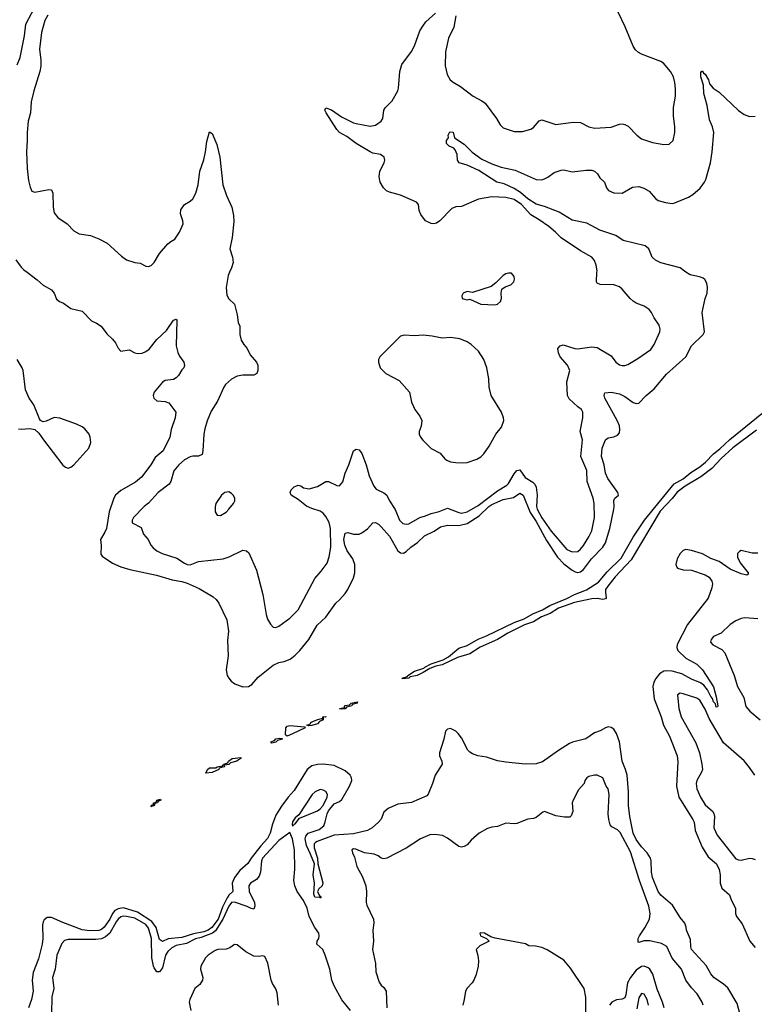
# Model space of a CAD drawing. Header units: inches. Extents: x 1473912 to 1647258, y 640388 to 773423.
# Tile 281 of 420: x 1533080 to 1538384, y 724715 to 731823. Entities that reach past the tile are written whole.
import ezdxf

# ---------------------------------------------------------------- set-up
doc = ezdxf.new("R2010")
doc.units = ezdxf.units.IN
doc.header["$MEASUREMENT"] = 0
doc.layers.add('B5732', color=7, linetype='Continuous')
doc.layers.add('B5733', color=7, linetype='Continuous')

msp = doc.modelspace()

# ---------------------------------------------------------------- linework, layer by layer
at = {"layer": 'B5732', "color": 5}
for points, elevation in [([(1533133.3, 730000), (1533206, 729946), (1533250, 729907.3), (1533310, 729873.4), (1533328, 729850), (1533346.2, 729806.2), (1533366, 729790), (1533396.7, 729776.7), (1533450, 729738.8), (1533530, 729718.8), (1533598.8, 729650), (1533633.5, 729633.5), (1533667.3, 729610), (1533710, 729556), (1533750, 729518), (1533770.8, 729490), (1533790, 729451.3), (1533810, 729431.3), (1533870, 729438.8), (1533910, 729418.8), (1533933.7, 729413.7), (1533964.1, 729415.9), (1533990, 729427.3), (1534014.3, 729445.7), (1534070, 729513.4), (1534139.6, 729580.4), (1534190, 729654.8), (1534210, 729661), (1534215.2, 729655.2), (1534209.1, 729469.1), (1534220.6, 729420.6), (1534234, 729394), (1534266, 729350), (1534270, 729326), (1534264.7, 729310), (1534250, 729295.3), (1534226.2, 729253.8), (1534210, 729237.2), (1534190, 729226), (1534130, 729218.4), (1534110, 729206.6), (1534050, 729135.1), (1534043, 729110), (1534047.7, 729090), (1534070, 729070.8), (1534130, 729067.3), (1534157.5, 729057.5), (1534207.3, 728990), (1534201.6, 728950), (1534174.6, 728865.4), (1534163.1, 728810), (1534114.9, 728710), (1534058, 728662), (1534025.6, 728610), (1533959, 728521), (1533916.4, 728483.6), (1533810, 728424.8), (1533771.6, 728390), (1533759.1, 728370), (1533726, 728270), (1533706, 728150), (1533695.6, 728124.4), (1533662.4, 728070), (1533668.5, 728028.5), (1533665.5, 727965.5), (1533674.8, 727950), (1533750, 727899.3), (1533810, 727873), (1533874, 727854), (1534067.5, 727812.5), (1534180, 727780), (1534250, 727767.3), (1534290, 727755.2), (1534376.3, 727716.3), (1534476.2, 727656.2), (1534497.3, 727637.3), (1534518.3, 727610), (1534576.5, 727490), (1534588.2, 727410), (1534579.5, 727340.5), (1534584.1, 727230), (1534569.4, 727129.4), (1534578.2, 727090), (1534588.8, 727068.8), (1534607.4, 727047.4), (1534632.2, 727030), (1534690, 727007.1), (1534731.5, 727010), (1534754.9, 727025.1), (1534802.4, 727077.6), (1534910, 727162.7), (1534950, 727183.2), (1534990, 727191.2), (1535032, 727208), (1535070, 727235.6), (1535102.3, 727270), (1535166.6, 727350), (1535228, 727452), (1535290.6, 727509.4), (1535362, 727610), (1535390, 727634.6), (1535430, 727681.7), (1535448.7, 727710), (1535490, 727794.9), (1535499.1, 727830), (1535499.9, 727890), (1535486.3, 727930), (1535445.5, 727990), (1535426.7, 728030), (1535420.6, 728070), (1535430, 728115.5), (1535450, 728121.6), (1535490, 728110.4), (1535530, 728110.4), (1535550, 728119.3), (1535591.2, 728148.8), (1535630, 728190.6), (1535650, 728193), (1535670, 728182.4), (1535690, 728163.1), (1535750, 728094), (1535809, 727989), (1535830, 727973.6), (1535850, 727973), (1535870, 727984), (1535904, 728016), (1535951.2, 728050), (1536002.5, 728097.5), (1536073.1, 728130), (1536118.8, 728161.2), (1536170, 728174.8), (1536250, 728172.2), (1536310, 728186.6), (1536397.6, 728242.4), (1536468.4, 728310), (1536490, 728324.1), (1536570, 728359.3), (1536645, 728375), (1536690, 728405), (1536714.2, 728390), (1536764.6, 728264.6), (1536810, 728199.9), (1536883.4, 728063.4), (1536962.9, 727942.9), (1537010, 727895), (1537070, 727848.4), (1537090, 727837.4), (1537110, 727833.3), (1537130, 727837), (1537150, 727854.8), (1537208.8, 727931.2), (1537290, 728016.6), (1537310, 728046.4), (1537340.1, 728150), (1537369.9, 728290), (1537372.9, 728310), (1537368.9, 728351.1), (1537376.9, 728370), (1537404.2, 728390), (1537397.8, 728410), (1537326.4, 728510), (1537310.5, 728550), (1537299, 728610), (1537280.7, 728670), (1537285.5, 728730), (1537309.8, 728790.2), (1537330, 728805.2), (1537370, 728812.4), (1537395.7, 728824.3), (1537410, 728841.6), (1537414.1, 728865.9), (1537410.4, 728890.4), (1537394.3, 728930), (1537304.8, 729090), (1537299.6, 729110), (1537305.2, 729130), (1537350, 729134.9), (1537410, 729121.3), (1537450, 729102), (1537510, 729059), (1537530, 729053.1), (1537550, 729054.4), (1537602.7, 729110), (1537662, 729158), (1537750, 729264.4), (1537890, 729389.1), (1537931.4, 729468.6), (1538014.3, 729550), (1538025.1, 729570), (1538007.3, 729710), (1538028.8, 729811.2), (1538043, 729850), (1538047.3, 729890), (1538040.9, 729920.9), (1538026.8, 729946.8), (1538016.2, 729956.2), (1537987.8, 729967.8), (1537921.7, 729981.7), (1537890, 729999.5), (1537889.4, 730000)], 660), ([(1534595.4, 730000), (1534584.5, 729975.5), (1534570.2, 729890), (1534574.7, 729834.7), (1534589.2, 729809.2), (1534630.3, 729770), (1534650, 729692), (1534658, 729638), (1534668.2, 729610), (1534670.3, 729550), (1534679.5, 729510), (1534697.5, 729477.5), (1534722, 729450), (1534744.6, 729404.6), (1534790.4, 729350), (1534798.4, 729330), (1534799.3, 729290), (1534791.8, 729268.2), (1534770, 729257.6), (1534690, 729257.8), (1534650, 729249.8), (1534610, 729227.4), (1534566.3, 729190), (1534552.7, 729170), (1534507.3, 729070), (1534462.8, 728997.2), (1534432.6, 728927.4), (1534415.8, 728870), (1534409.4, 728830), (1534402.5, 728710), (1534396.1, 728683.9), (1534370, 728672.1), (1534330, 728672.4), (1534310, 728667.9), (1534270, 728645), (1534229.4, 728610), (1534193.7, 728566.3), (1534170.2, 728490), (1534158.5, 728470), (1534079.6, 728410), (1534010, 728334.2), (1533979, 728310), (1533902, 728230), (1533892, 728210), (1533892.7, 728190), (1533957, 728157), (1533972.7, 728110), (1534007.4, 728070), (1534027.6, 728030), (1534043.6, 728010), (1534070.3, 727990), (1534108.5, 727970), (1534215.2, 727935.2), (1534270, 727900.9), (1534290, 727891.1), (1534310, 727888.8), (1534370, 727912), (1534550, 727932), (1534593.4, 727946.6), (1534690, 727992.6), (1534716.3, 727990), (1534733.5, 727973.5), (1534788.8, 727850), (1534834.2, 727674.2), (1534859.3, 727530), (1534870, 727496), (1534890, 727458.8), (1534910, 727438.8), (1534930, 727436.3), (1534950, 727446), (1535030, 727502.4), (1535090, 727562.4), (1535209.8, 727790), (1535257.4, 727842.6), (1535298.9, 727901.1), (1535314.8, 727945.2), (1535325.8, 728014.2), (1535323.2, 728150), (1535313.4, 728193.4), (1535290, 728236.4), (1535270, 728260.3), (1535250, 728274.7), (1535190, 728293.6), (1535150, 728312.2), (1535090, 728360.3), (1535039.6, 728390), (1535031.8, 728410), (1535040.7, 728430), (1535060.7, 728450), (1535090, 728463.8), (1535110, 728458.4), (1535130, 728444.9), (1535170, 728435.8), (1535230, 728452.4), (1535289.8, 728490.2), (1535309.8, 728490.2), (1535370, 728460.3), (1535390, 728458.7), (1535413.8, 728486.2), (1535428.9, 728550), (1535455.9, 728610), (1535489.8, 728710), (1535510, 728723.6), (1535530, 728717.7), (1535550, 728690.4), (1535581.6, 728610), (1535604.1, 728530), (1535636, 728456), (1535654.3, 728434.3), (1535708.7, 728408.7), (1535730, 728390.3), (1535750.2, 728350), (1535790, 728288.5), (1535822.2, 728210), (1535847.3, 728187.3), (1535870, 728181.3), (1535890, 728184.7), (1535970, 728229.4), (1536010, 728240.9), (1536050, 728259.2), (1536107.7, 728272.3), (1536170, 728295.8), (1536250, 728264.8), (1536270, 728261.8), (1536310, 728270.6), (1536390, 728316.3), (1536530, 728422.5), (1536597.6, 728462.4), (1536610, 728474.4), (1536650, 728544.5), (1536670, 728568), (1536690, 728573.7), (1536730, 728518.8), (1536785.7, 728485.7), (1536800.1, 728470), (1536808.7, 728448.7), (1536815.3, 728390), (1536811.1, 728310), (1536816, 728290), (1536850, 728227.3), (1536917.1, 728130), (1537030, 727999.7), (1537070, 727981.1), (1537110, 727984.9), (1537130, 728000.9), (1537150, 728027.4), (1537190, 728090.3), (1537210, 728132.4), (1537229.9, 728230), (1537227.4, 728330), (1537219.9, 728370), (1537178, 728490), (1537174, 728570), (1537132.1, 728670), (1537144.4, 728790), (1537127.9, 728850), (1537147.1, 728950), (1537146.9, 728990), (1537136.9, 729010), (1537110, 729028.3), (1537046.4, 729086.4), (1537034.2, 729110), (1537030.8, 729210), (1537053.3, 729290), (1537034.2, 729330), (1536983.1, 729390), (1536970, 729419), (1536966.3, 729450), (1536982.7, 729470), (1537005.1, 729474.9), (1537088.8, 729448.8), (1537110, 729446.2), (1537210, 729461.3), (1537250, 729455.8), (1537350, 729396.5), (1537385.4, 729350), (1537410, 729332.3), (1537430, 729327.1), (1537450, 729327.9), (1537470, 729334.6), (1537543.3, 729376.7), (1537637, 729443), (1537662, 729478), (1537701.3, 729570), (1537704.2, 729590), (1537697.1, 729617.1), (1537660.7, 729670), (1537641.6, 729710), (1537625.1, 729730), (1537590, 729754.7), (1537530, 729778), (1537510, 729790.9), (1537486.9, 729810), (1537430, 729877.6), (1537410, 729893.6), (1537370, 729908), (1537271.8, 729911.8), (1537250, 729921.2), (1537245.1, 729930), (1537248.2, 730000)], 680), ([(1533070, 728870.3), (1533090, 728867.6), (1533152, 728872), (1533190, 728865.5), (1533218.3, 728838.3), (1533250.4, 728790), (1533390, 728608.2), (1533410, 728592.4), (1533430, 728586), (1533450, 728591.8), (1533470, 728608.8), (1533579.3, 728730), (1533592.3, 728770), (1533589.2, 728810), (1533581.5, 728830), (1533550.5, 728870), (1533530, 728882.9), (1533490, 728902.3), (1533370, 728946.3), (1533328.3, 728951.7), (1533270, 728924.2), (1533250, 728920.7), (1533230, 728929.4), (1533221.5, 728941.5), (1533182.8, 729042.8), (1533149, 729090), (1533120.7, 729150), (1533104.9, 729290), (1533097.7, 729310), (1533061, 729370)], 660), ([(1538399.8, 728860.2), (1538228.1, 728731.9), (1538144.1, 728655.9), (1538076.9, 728583.1), (1537997.5, 728522.5), (1537884, 728456), (1537826.4, 728413.6), (1537792.2, 728367.8), (1537705.3, 728274.7), (1537495.7, 727924.3), (1537379.8, 727800.2), (1537325.4, 727734.6), (1537310.9, 727710), (1537309.1, 727690), (1537314.9, 727650), (1537310, 727641.6), (1537290, 727638.3), (1537250, 727643.7), (1537210, 727642.2), (1537084.9, 727615.1), (1536970, 727575.2), (1536910, 727536.5), (1536847.6, 727512.4), (1536790, 727477.2), (1536725.8, 727454.2), (1536605.5, 727394.5), (1536530, 727349.2), (1536405.5, 727294.5), (1536330, 727244.7), (1536242.2, 727217.8), (1536130, 727165.2), (1536084.3, 727155.7), (1536040.7, 727139.3), (1535993.4, 727110), (1535950.1, 727089.9), (1535900.2, 727079.8), (1535889.8, 727069.8), (1535844.4, 727064.4), (1535842.4, 727070), (1535878.9, 727081.1), (1535882.9, 727090), (1535930, 727120.2), (1535997.7, 727142.3), (1536004, 727150), (1536050, 727173.2), (1536138.4, 727201.6), (1536175.3, 727224.7), (1536250, 727285.8), (1536310, 727304.4), (1536390, 727352.1), (1536450, 727375), (1536649.1, 727470.9), (1536722.6, 727497.4), (1536785.6, 727534.4), (1536856, 727564), (1536906.6, 727593.4), (1537030, 727644.3), (1537085.2, 727674.8), (1537172.2, 727707.8), (1537258.1, 727761.9), (1537322.5, 727837.5), (1537423.7, 727936.3), (1537510, 728086.4), (1537592.5, 728210), (1537806.7, 728473.3), (1537870.9, 728509.1), (1537925.3, 728554.7), (1537990, 728595.6), (1538031.8, 728628.2), (1538089.9, 728690.1), (1538134.7, 728725.3), (1538206.7, 728793.3), (1538438.7, 728981.3)], 640), ([(1538410, 727971.7), (1538370, 727973.2), (1538290, 727990.7), (1538276.6, 727983.4), (1538264.1, 727970), (1538263.1, 727943.1), (1538282.8, 727902.8), (1538340.5, 727830), (1538339.9, 727820.1), (1538330, 727813.2), (1538290, 727823), (1538210, 727857.4), (1538130, 727912), (1538070, 727934.7), (1538010, 727966.6), (1537930, 727992), (1537890, 727997.6), (1537870, 727991.5), (1537848.9, 727970), (1537828, 727930), (1537818.7, 727890), (1537823.8, 727870), (1537830, 727864.4), (1537870, 727852.2), (1537930, 727849.1), (1538030, 727816.1), (1538059.2, 727799.2), (1538078.5, 727770), (1538081.3, 727750), (1538078, 727722), (1538052, 727648), (1537902, 727458), (1537826.3, 727313.7), (1537823.7, 727290), (1537831.7, 727270), (1537890, 727214.2), (1537969, 727170), (1538011.1, 727130), (1538090, 727007.3), (1538110, 726936), (1538121, 726870), (1538117.3, 726862.7), (1538110, 726861.2), (1538104.2, 726884.2), (1538090, 726899.5), (1538082.2, 726922.2), (1538070, 726937.6), (1538046.3, 726986.3), (1538019, 727019), (1537996.3, 727036.3), (1537930, 727063), (1537860.4, 727100.4), (1537790, 727120.8), (1537750, 727123.4), (1537730, 727119.6), (1537700.2, 727099.8), (1537672.1, 727067.9), (1537658.5, 727041.5), (1537651.7, 727010), (1537661.5, 726921.5), (1537712.5, 726790), (1537729.6, 726729.6), (1537771.1, 726650), (1537827.3, 726510), (1537833.2, 726466.8), (1537821.5, 726290), (1537838.5, 726210), (1537941.4, 726050), (1537949.5, 726029.5), (1537956.8, 725970), (1538008.1, 725850), (1538050, 725780.2), (1538111, 725730), (1538130, 725687.7), (1538137, 725650), (1538137.7, 725590), (1538150, 725554.9), (1538204.9, 725504.9), (1538217.1, 725470), (1538248, 725410), (1538248.2, 725370), (1538255.8, 725350), (1538296.5, 725296.5), (1538351.1, 725171.1), (1538390, 725124.4)], 660), ([(1538410, 727498.4), (1538314.9, 727505.1), (1538290, 727500.9), (1538250, 727483.6), (1538210, 727456.2), (1538145.5, 727394.5), (1538090, 727369.6), (1538072.4, 727350), (1538068.7, 727330), (1538085.5, 727310), (1538150, 727277), (1538171.9, 727251.9), (1538238.2, 727090), (1538261.8, 727010), (1538309.1, 726930), (1538324.2, 726864.2), (1538351.1, 726831.1), (1538425.7, 726770)], 680), ([(1538388.8, 726368.8), (1538350, 726425.9), (1538310, 726473.1), (1538161.7, 726601.7), (1538058.5, 726778.5), (1538030, 726846.2), (1537990, 726911.6), (1537970, 726925.6), (1537870, 726956.4), (1537850, 726960.5), (1537828.7, 726950), (1537840.3, 726850), (1537855.6, 726790), (1537962.7, 726602.7), (1537989.2, 726530), (1538006.2, 726450), (1538009.2, 726410), (1538003.2, 726390), (1537970.2, 726330), (1537965, 726310), (1537968.6, 726270), (1537996.3, 726210), (1538030, 726155.6), (1538082.7, 726110), (1538093.1, 726093.1), (1538096.6, 726070), (1538092.3, 725990), (1538115.5, 725935.5), (1538250, 725765.8), (1538270, 725757.2), (1538290, 725755.9), (1538350, 725771.1), (1538370, 725767.6), (1538390, 725760.2)], 680), ([(1538279.3, 724650), (1538260.1, 724720.1), (1538193.5, 724833.5), (1538161.5, 724861.5), (1538091.6, 724910), (1538070, 724934.5), (1538036.3, 724996.3), (1537931.1, 725110), (1537925.3, 725130), (1537923.3, 725183.3), (1537895.8, 725250), (1537892.9, 725272.9), (1537882, 725302), (1537850, 725342.7), (1537793.3, 725430), (1537710, 725502.5), (1537689.9, 725530), (1537648.6, 725630), (1537642.1, 725670), (1537638.8, 725750), (1537633.6, 725770), (1537611.2, 725810), (1537570, 725852.9), (1537530, 725905.4), (1537509.7, 725950), (1537485.4, 726070), (1537475.2, 726150), (1537476.1, 726250), (1537465.5, 726370), (1537454.3, 726410), (1537429.5, 726470), (1537409.9, 726609.9), (1537390, 726669.6), (1537370, 726700.7), (1537350, 726714), (1537330, 726718.4), (1537310, 726711.6), (1537270.7, 726690), (1537230, 726674.8), (1537168.9, 726631.1), (1537072.3, 726607.7), (1537050, 726597.6), (1536970, 726547.6), (1536854.3, 726465.7), (1536810, 726452.3), (1536730, 726448.8), (1536590, 726462.5), (1536530, 726473.2), (1536450, 726499.3), (1536389, 726510), (1536350, 726522.7), (1536330, 726534.7), (1536315.8, 726550), (1536270, 726638), (1536247, 726670), (1536230, 726687), (1536190, 726705.2), (1536170, 726701.2), (1536153.7, 726686.3), (1536143.1, 726630), (1536110.3, 726530), (1536110.3, 726510), (1536128.8, 726470), (1536130.4, 726450), (1536080.3, 726370), (1536061.3, 726310), (1536028.8, 726231.2), (1536019.3, 726220.7), (1535910, 726171.5), (1535810, 726160.4), (1535740.4, 726130), (1535710, 726101.6), (1535690, 726051.8), (1535671.7, 726030), (1535625.3, 725990), (1535592, 725970), (1535490, 725946.9), (1535350, 725937.3), (1535228, 725890), (1535215.6, 725884.4), (1535206.8, 725873.2), (1535205.2, 725845.2), (1535230.1, 725770), (1535232.6, 725730), (1535268, 725592), (1535262.8, 725570), (1535240.7, 725550), (1535230.6, 725530), (1535242.5, 725502.5), (1535256, 725490), (1535250, 725482), (1535247.2, 725487.2), (1535210, 725489.9), (1535202.5, 725510), (1535207.9, 725590), (1535199.8, 725650), (1535207.8, 725730), (1535180.2, 725800.2), (1535150, 725861), (1535140.2, 725910), (1535145.8, 725930), (1535163.5, 725950), (1535242.8, 725977.2), (1535275.4, 726004.6), (1535286.4, 726033.6), (1535298.8, 726090), (1535310, 726112.9), (1535350, 726161.5), (1535390, 726179.4), (1535406.7, 726193.3), (1535460.7, 726290), (1535478, 726330), (1535475.2, 726350), (1535465, 726370), (1535430, 726400.5), (1535350, 726440.2), (1535270.2, 726449.8), (1535230, 726447), (1535190, 726435.9), (1535156.3, 726410), (1535061.5, 726258.5), (1535017.4, 726210), (1534970, 726145.8), (1534930, 726080.9), (1534904.6, 726015.4), (1534889.4, 725950), (1534870, 725911.9), (1534820.9, 725859.1), (1534751.4, 725770), (1534727.7, 725732.3), (1534670, 725680.1), (1534630.1, 725630), (1534614.1, 725590), (1534619.3, 725530), (1534590, 725502.8), (1534576.8, 725483.2), (1534543.8, 725416.2), (1534512.5, 725330), (1534466.4, 725270), (1534440.3, 725250), (1534410, 725239.2), (1534335.7, 725224.3), (1534250, 725196.5), (1534152.2, 725187.8), (1534109.9, 725169.9), (1534090, 725184.2), (1534064.1, 725270), (1534034, 725314), (1533930, 725380.1), (1533830, 725412.3), (1533790, 725405.5), (1533766.6, 725393.4), (1533748.8, 725371.2), (1533729.8, 725330), (1533690, 725273), (1533670, 725255.7), (1533650, 725247.7), (1533586.7, 725246.7), (1533530, 725253.2), (1533390, 725305.7), (1533310, 725342.4), (1533278.6, 725341.4), (1533255.4, 725324.6), (1533248.2, 725311.8), (1533245.1, 725290), (1533246.4, 725190), (1533241.8, 725150), (1533215.6, 725044.4), (1533176, 724944), (1533169.6, 724890), (1533175.9, 724810), (1533164.7, 724750), (1533143.3, 724690)], 660), ([(1538015.3, 724710), (1538008.7, 724730), (1537970.8, 724790), (1537930, 724834), (1537889.4, 724889.4), (1537858.5, 724970), (1537790, 725047.3), (1537752, 725132), (1537715.2, 725155.2), (1537630, 725174.7), (1537587, 725173), (1537550, 725160.5), (1537545, 725165), (1537546.7, 725190), (1537554.9, 725210), (1537593.2, 725266.8), (1537626.4, 725330), (1537632.9, 725370), (1537623.6, 725423.6), (1537556.4, 725610), (1537490, 725815.1), (1537415.6, 725955.6), (1537395.3, 725975.3), (1537355.4, 725995.4), (1537343.5, 726010), (1537332.9, 726050), (1537329.8, 726090), (1537337.3, 726230), (1537329.6, 726270), (1537314.7, 726290), (1537289.3, 726350), (1537250, 726369.6), (1537230, 726369.6), (1537190, 726359.6), (1537174, 726350), (1537160.5, 726330), (1537156.3, 726310), (1537115.8, 726264.2), (1537075.2, 726190), (1537070.2, 726170), (1537072.8, 726107.2), (1537062.9, 726077.1), (1537052.6, 726067.4), (1537014.6, 726065.4), (1536950, 726076.3), (1536870, 726106.3), (1536856.7, 726103.3), (1536810, 726063.7), (1536790, 726057), (1536748.7, 726051.3), (1536670, 726021.6), (1536650, 726018.4), (1536590, 726022.9), (1536530, 725998.4), (1536490, 725993.6), (1536456.5, 725983.5), (1536397.3, 725950), (1536339.9, 725900.1), (1536310, 725866.6), (1536290, 725854.5), (1536270.3, 725849.7), (1536250, 725855.1), (1536170, 725915.4), (1536133.3, 725933.3), (1536077.7, 725942.3), (1536041, 725939), (1535973, 725910), (1535870, 725842.4), (1535731, 725770), (1535710, 725764.5), (1535690, 725769.4), (1535667, 725787), (1535638.2, 725798.2), (1535569.7, 725809.7), (1535505.8, 725834.2), (1535490, 725837), (1535478.8, 725830), (1535482, 725810), (1535498.3, 725778.3), (1535513.1, 725710), (1535556.1, 725636.1), (1535578.2, 725570), (1535583.5, 725530), (1535580.8, 725450), (1535585.2, 725430), (1535635.5, 725330), (1535637, 725303), (1535628.9, 725250), (1535634.3, 725170), (1535627.2, 725110), (1535648, 725010), (1535651.8, 724950), (1535674.7, 724874.7), (1535690, 724853), (1535710, 724835.5), (1535724.9, 724810), (1535731.8, 724690)], 680), ([(1535468.5, 724670), (1535406.6, 724746.6), (1535349.6, 724849.6), (1535334.4, 724890), (1535319.3, 724970), (1535286.2, 725070), (1535267.5, 725110), (1535226.4, 725150), (1535227.1, 725170), (1535238.7, 725190), (1535242.3, 725210), (1535238.9, 725230), (1535209.7, 725270), (1535171.1, 725350), (1535155.3, 725410), (1535130, 725465.6), (1535083.9, 725530), (1535065.6, 725570), (1535060.3, 725610), (1535066.2, 725690), (1535062.9, 725830), (1535050, 725909.3), (1535030, 725955.3), (1534950, 725898.2), (1534832.6, 725770), (1534825, 725750), (1534817.7, 725670), (1534810, 725640.5), (1534790, 725617.2), (1534746.4, 725590), (1534734.9, 725570), (1534737.5, 725530), (1534775.1, 725450), (1534777.2, 725422.8), (1534770, 725402.8), (1534750, 725406.3), (1534721.8, 725421.8), (1534630, 725453.2), (1534610, 725449.5), (1534590, 725424.7), (1534546.5, 725330), (1534494.6, 725245.4), (1534470.8, 725229.2), (1534390, 725198.3), (1534350, 725188.6), (1534284.7, 725155.3), (1534210, 725138.8), (1534177.6, 725122.4), (1534150, 725096.7), (1534132.8, 725070), (1534110, 724979.6), (1534090, 724949.8), (1534070, 724950.7), (1534050, 724977.6), (1534046.3, 724990), (1534034.9, 725050), (1534032, 725190), (1534010, 725265.7), (1533990, 725291.1), (1533910, 725338), (1533849.7, 725350.3), (1533830, 725351.4), (1533810, 725346.4), (1533790, 725330.9), (1533775.4, 725310), (1533731.2, 725228.8), (1533698.4, 725201.6), (1533670, 725188.6), (1533630, 725182), (1533430, 725184.2), (1533403.8, 725176.2), (1533385, 725155), (1533348.6, 725070), (1533336.3, 724970), (1533316.9, 724910), (1533325, 724830), (1533311.3, 724770), (1533310.2, 724649.8)], 680), ([(1537168.2, 724650), (1537167.1, 724767.1), (1537156.9, 724830), (1537056.3, 724976.3), (1537010, 725034.5), (1536888.6, 725108.6), (1536850, 725126.3), (1536804.9, 725135.1), (1536756.4, 725136.4), (1536732.3, 725152.3), (1536513.1, 725193.1), (1536482.7, 725202.7), (1536435.3, 725230), (1536410, 725231.6), (1536402, 725230), (1536406, 725210), (1536451.3, 725191.3), (1536470.8, 725170), (1536403.4, 725136.6), (1536374.9, 725110), (1536388.3, 725068.3), (1536392.7, 725030), (1536390.4, 724989.6), (1536375.5, 724930), (1536359.1, 724890), (1536347.3, 724870), (1536310, 724832.7), (1536298.4, 724810), (1536290.3, 724749.7), (1536279.5, 724710)], 720), ([(1534949.3, 724710), (1534939.2, 724799.2), (1534930, 724827.6), (1534905.3, 724865.3), (1534895.7, 724890), (1534871.5, 725011.5), (1534850, 725059.3), (1534830, 725065.1), (1534810, 725060.5), (1534770, 725062), (1534713.4, 725093.4), (1534650, 725144.7), (1534630, 725146), (1534596.8, 725123.2), (1534570, 725112.3), (1534510, 725110.7), (1534490, 725104.4), (1534441.3, 725070), (1534422, 725050), (1534388.8, 724990), (1534386, 724970), (1534402.6, 724910), (1534398.9, 724890), (1534380.5, 724859.5), (1534345.3, 724830), (1534308.4, 724750), (1534302.6, 724730), (1534315.2, 724670)], 720), ([(1537733.4, 724690), (1537722.3, 724730), (1537683.7, 724823.7), (1537652.5, 724932.5), (1537630, 724969.8), (1537618.6, 724978.6), (1537590, 724990.9), (1537570, 724988.8), (1537530, 724962.5), (1537490.1, 724909.9), (1537469.1, 724870.9), (1537456.9, 724783.1), (1537450, 724761.8), (1537430, 724752.2), (1537390, 724748.8), (1537356.6, 724730), (1537338.3, 724710)], 720), ([(1537619.1, 724710), (1537610, 724749.6), (1537590, 724789.6), (1537570, 724793.6), (1537550, 724761.2), (1537536.7, 724683.3)], 740)]:
    msp.add_lwpolyline(points, dxfattribs=dict(at, elevation=elevation))
for points, elevation in [([(1536610, 729994.5), (1536590, 729989.5), (1536570, 729976.9), (1536516.7, 729923.3), (1536483.1, 729896.9), (1536350, 729854), (1536310, 729862), (1536282, 729850), (1536271.3, 729830), (1536274, 729810), (1536310, 729801), (1536330, 729804.7), (1536410.4, 729770.4), (1536510, 729765.3), (1536530, 729770.5), (1536551.5, 729790), (1536558.9, 729810), (1536555.8, 729850), (1536561, 729879), (1536584.4, 729895.6), (1536626, 729910), (1536647, 729930), (1536651.6, 729950), (1536649.4, 729969.4), (1536630, 729992.3)], 720), ([(1535994.3, 729545.7), (1535930, 729541.3), (1535855.2, 729544.8), (1535830, 729539.3), (1535681, 729390), (1535671, 729370), (1535670.7, 729350), (1535682.8, 729310), (1535722.8, 729270), (1535818.7, 729218.7), (1535893.5, 729133.5), (1535910, 729062.8), (1535922.6, 729030), (1535932.4, 729010), (1535970, 728960.7), (1535983.1, 728930), (1535979.5, 728890), (1535964.4, 728850), (1535964.4, 728830), (1535973, 728810), (1535990, 728787.7), (1536050, 728727.7), (1536114.7, 728694.7), (1536150, 728653.4), (1536164.2, 728644.2), (1536190, 728632), (1536230, 728626), (1536276.9, 728623.1), (1536310, 728626.7), (1536381.2, 728650), (1536410, 728668.5), (1536430, 728688.5), (1536470, 728743.7), (1536518, 728830), (1536559.5, 728880.5), (1536576.4, 728930), (1536574, 728950), (1536557.7, 728990), (1536485.1, 729110), (1536469.5, 729170), (1536467, 729230), (1536453.3, 729310), (1536432.3, 729370), (1536391.5, 729431.5), (1536339.2, 729479.2), (1536310, 729498.3), (1536258.2, 729518.2), (1536190, 729529.6), (1536130, 729523), (1536058.2, 729538.2)], 720), ([(1534590, 728415.8), (1534562, 728410), (1534537.1, 728390), (1534496.4, 728330), (1534490, 728306), (1534490.4, 728270), (1534506.6, 728246.6), (1534530, 728243.1), (1534570, 728268.9), (1534590, 728288.9), (1534624, 728330), (1534633.5, 728350), (1534632.6, 728370), (1534621.3, 728390), (1534610, 728403.6)], 720), ([(1535405.1, 726845.1), (1535389.4, 726849.4), (1535416.4, 726856.4), (1535426, 726854), (1535424.5, 726864.5), (1535430, 726871.3), (1535461.7, 726878.3), (1535470, 726887.3), (1535474, 726886), (1535472, 726890), (1535518.4, 726898.4), (1535517.6, 726890), (1535481.5, 726878.5), (1535478.7, 726870), (1535438.8, 726861.2), (1535430, 726849.2)], 640), ([(1535287.5, 726787.5), (1535270.5, 726789.5), (1535271.3, 726770), (1535243.4, 726756.6), (1535230, 726741.1), (1535190, 726727), (1535165.6, 726725.6), (1535154, 726730), (1535179.3, 726740.7), (1535182.6, 726750), (1535190, 726754.3), (1535232.2, 726772.2), (1535258, 726778), (1535265.6, 726774.4), (1535269.7, 726790), (1535291.8, 726791.8)], 640), ([(1535010, 726651.2), (1535000, 726660), (1535002.5, 726710), (1535010, 726723.7), (1535030, 726728.9), (1535137.2, 726717.2), (1535140.4, 726710), (1535050, 726667.9)], 640), ([(1534900.5, 726600.5), (1534892.3, 726610), (1534919.8, 726620.2), (1534930, 726632.1), (1534956.4, 726636.4), (1534974.1, 726634.1), (1534974.3, 726630), (1534941.3, 726618.7), (1534930, 726606.9)], 640), ([(1534562, 726442), (1534553.2, 726450), (1534581.6, 726458.4), (1534587.3, 726470), (1534614.5, 726490), (1534677.6, 726497.6), (1534677.6, 726490), (1534658.9, 726481.1), (1534648, 726470), (1534602.2, 726457.8), (1534590, 726447.2)], 640), ([(1534424.7, 726384.7), (1534436.4, 726410), (1534450, 726422.7), (1534496.6, 726423.4), (1534506, 726430), (1534543.3, 726436.7), (1534550, 726446), (1534557.5, 726437.5), (1534554.6, 726430), (1534521.1, 726418.9), (1534517, 726410), (1534470, 726388.6)], 640), ([(1535250, 726265.1), (1535214.4, 726250), (1535191.6, 726230), (1535095.9, 726084.1), (1535070, 726061.2), (1535050, 726033.2), (1535046, 726010), (1535050, 726001), (1535063.2, 726016.8), (1535070, 726017.3), (1535100.1, 726059.9), (1535230, 726112), (1535250, 726127.4), (1535270, 726150.2), (1535300.2, 726210), (1535302, 726230), (1535291.4, 726251.4), (1535270, 726262.3)], 680), ([(1534081.2, 726181.2), (1534072.7, 726187.3), (1534078.5, 726178.5), (1534074.9, 726170), (1534056.1, 726163.9), (1534050, 726148.9), (1534033, 726147), (1534030, 726141.2), (1534026, 726146), (1534035.5, 726155.5), (1534046, 726154), (1534046.2, 726170), (1534064.4, 726175.6), (1534069.8, 726190), (1534096.2, 726196.2), (1534099.3, 726190), (1534090, 726184)], 640)]:
    msp.add_lwpolyline(points, close=True, dxfattribs=dict(at, elevation=elevation))
at = {"layer": 'B5733', "color": 5}
for points, elevation in [([(1536228.4, 731851.6), (1536214.4, 731770), (1536177.1, 731690), (1536155.2, 731590), (1536152.9, 731490), (1536167.4, 731427.4), (1536189.1, 731390), (1536210, 731372.6), (1536262, 731342), (1536353.4, 731270), (1536417.9, 731237.9), (1536440.7, 731220.7), (1536523.6, 731110), (1536550, 731063.8), (1536570, 731043.1), (1536650, 731015.3), (1536710, 731017), (1536770, 731032.7), (1536790, 731045.5), (1536830, 731092.7), (1536850, 731099.3), (1536950, 731067.7), (1537075.5, 731084.5), (1537130, 731082), (1537190, 731050.4), (1537230, 731040.4), (1537350, 731048.4), (1537410, 731068.4), (1537430, 731070.4), (1537450, 731066.7), (1537473.4, 731053.4), (1537534.9, 730990), (1537570, 730963.1), (1537650, 730936.4), (1537730, 730923), (1537770, 730924), (1537798, 730950), (1537809.6, 731010), (1537811, 731050), (1537801.5, 731130), (1537801, 731190), (1537815.1, 731270), (1537815.8, 731324.2), (1537811, 731369), (1537800.3, 731410), (1537779.8, 731450), (1537729.7, 731510), (1537710, 731522), (1537570, 731574.2), (1537546.9, 731586.9), (1537526.4, 731606.4), (1537510, 731631.8), (1537452.8, 731772.8), (1537350, 731986)], 680), ([(1533062.6, 731497.4), (1533081.9, 731550), (1533114.4, 731705.6), (1533123.7, 731790), (1533187.5, 731910)], 680), ([(1533284, 731856), (1533262.1, 731817.9), (1533236.4, 731730), (1533222.5, 731610), (1533232.2, 731530), (1533232.3, 731487.7), (1533225.6, 731450), (1533180.7, 731310), (1533163.2, 731230), (1533156.8, 731150), (1533142, 731090), (1533132.5, 731010), (1533134.3, 730950), (1533129.4, 730870), (1533132.6, 730750), (1533142.7, 730662.7), (1533154.1, 730614.1), (1533166.5, 730586.5), (1533190, 730577.1), (1533290, 730597.1), (1533310, 730594), (1533319.3, 730570), (1533320.4, 730470), (1533328, 730430), (1533356.2, 730396.2), (1533422, 730350), (1533470, 730299.1), (1533510, 730277.1), (1533590, 730266.4), (1533650, 730242.4), (1533710.6, 730210), (1533815.4, 730115.4), (1533850, 730090.4), (1533910, 730070.4), (1533950, 730066), (1533990, 730044.9), (1534010, 730040.5), (1534030, 730048.2), (1534049.8, 730070.2), (1534090, 730134.9), (1534150, 730204), (1534170, 730222.8), (1534200.2, 730239.8), (1534232.7, 730290), (1534259, 730350), (1534258, 730370), (1534241.5, 730421.5), (1534244.4, 730450), (1534270.8, 730489.2), (1534310, 730512.2), (1534330, 730530.4), (1534352.4, 730570), (1534367.8, 730630), (1534379.7, 730730), (1534408.8, 730811.2), (1534421.4, 730870), (1534430, 730944.7), (1534450, 731014), (1534470, 731001), (1534502.6, 730922.6), (1534523.7, 730830), (1534547.6, 730630), (1534573.3, 730553.3), (1534610.4, 730470), (1534624.4, 730410), (1534625.8, 730365.8), (1534614.9, 730250), (1534597.1, 730170), (1534615.8, 730110), (1534620.3, 730070), (1534610, 730032.7), (1534595.4, 730000)], 680), ([(1537248.2, 730000), (1537248.7, 730010), (1537243.1, 730050), (1537230, 730085.1), (1537211.1, 730110), (1537130, 730155.3), (1536990, 730248.9), (1536949.8, 730290), (1536901.5, 730330), (1536830, 730379.5), (1536770, 730414.2), (1536702.5, 730490), (1536650, 730524), (1536590, 730538.6), (1536490, 730543.8), (1536391.8, 730528.2), (1536270, 730475.6), (1536230, 730471.5), (1536199, 730461), (1536113.4, 730370), (1536090, 730354.8), (1536070, 730349.8), (1536050, 730351), (1536009.6, 730370), (1535975.8, 730415.8), (1535965.2, 730445.2), (1535960.4, 730490), (1535946.1, 730506.1), (1535830, 730557.6), (1535750, 730578.3), (1535728.9, 730588.9), (1535706, 730610), (1535682.4, 730650), (1535675.1, 730690), (1535679.6, 730730), (1535711.6, 730790), (1535717, 730810), (1535711.5, 730831.5), (1535684, 730850), (1535630, 730860.4), (1535610, 730869.8), (1535509.3, 730929.3), (1535441.1, 730981.1), (1535389.4, 731010), (1535369.5, 731030), (1535292, 731150), (1535282.9, 731170), (1535290, 731186), (1535330, 731173.4), (1535402.7, 731122.7), (1535490, 731079.1), (1535510, 731073.8), (1535610, 731054), (1535650, 731062), (1535689.5, 731090), (1535702.9, 731110), (1535710, 731170.8), (1535722, 731190), (1535770, 731237.1), (1535810.7, 731309.3), (1535815.9, 731330), (1535824.8, 731450), (1535839.1, 731500.9), (1535910, 731592.7), (1535930, 731633.4), (1535970, 731742), (1535990, 731777.1), (1536013, 731807), (1536082.9, 731870)], 680), ([(1537889.4, 730000), (1537850, 730031.5), (1537710, 730067.3), (1537670, 730086.9), (1537647.3, 730110), (1537622, 730170), (1537595.1, 730190), (1537438.4, 730230), (1537384.1, 730264.1), (1537270, 730303.2), (1537174, 730354), (1537070, 730376.6), (1536974, 730434), (1536870, 730475.2), (1536810, 730491.5), (1536750, 730529.2), (1536695, 730575), (1536650, 730604.3), (1536577.2, 730637.2), (1536525.6, 730650), (1536395, 730735), (1536311.9, 730771.9), (1536252.7, 730790), (1536241.6, 730810), (1536238, 730850), (1536224.8, 730884.8), (1536214.8, 730894.8), (1536180.9, 730910), (1536160.9, 730930), (1536162, 730950), (1536176, 730970), (1536173.2, 730990), (1536186, 731014), (1536210, 731011), (1536219.3, 730970), (1536290, 730925.3), (1536346.2, 730866.2), (1536417.1, 730817.1), (1536490, 730782.6), (1536557.4, 730757.4), (1536657.8, 730737.8), (1536810, 730670.2), (1536850, 730668.1), (1536870, 730673.8), (1536893.8, 730686.2), (1536938.8, 730721.2), (1536990, 730737.3), (1537010, 730739), (1537070, 730725.5), (1537170, 730737.2), (1537210, 730736.1), (1537230, 730728.9), (1537251, 730711), (1537270, 730682.4), (1537301.6, 730650), (1537317, 730610), (1537331.2, 730591.2), (1537370, 730573.6), (1537430, 730570.2), (1537505.4, 730614.6), (1537550, 730619.6), (1537586.8, 730606.8), (1537625.5, 730585.5), (1537670, 730532.4), (1537690, 730517), (1537743.4, 730503.4), (1537790, 730496.9), (1537810, 730500.7), (1537910, 730542.3), (1537939.6, 730560.4), (1537993.2, 730606.8), (1538024, 730650), (1538034, 730670), (1538068.2, 730790), (1538080.5, 730870), (1538091.5, 731010), (1538082.4, 731050), (1538060.8, 731100.8), (1538043.5, 731203.5), (1538020.3, 731290), (1538016.9, 731350), (1537997.4, 731410), (1537998, 731442), (1538002, 731450), (1538010, 731453.4), (1538018.3, 731438.3), (1538030, 731430.4), (1538053.6, 731390), (1538060.2, 731360.2), (1538086.4, 731330), (1538130, 731300.5), (1538270, 731166.7), (1538310, 731139.5), (1538350, 731123.8), (1538390, 731127.3)], 660), ([(1533052.7, 730090), (1533090, 730037.3), (1533110, 730017.3), (1533133.3, 730000)], 660)]:
    msp.add_lwpolyline(points, dxfattribs=dict(at, elevation=elevation))

doc.saveas('drawing.dxf')
